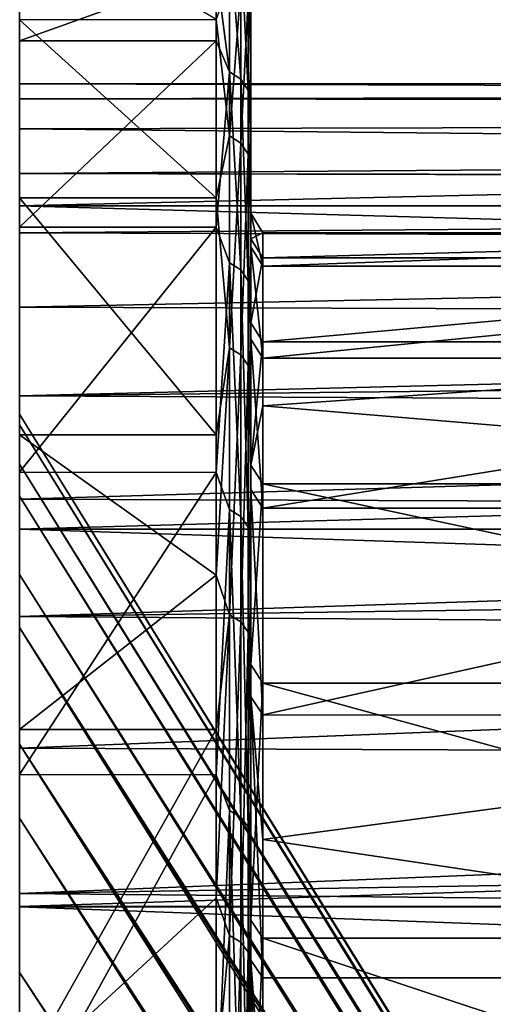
# Model space of a CAD drawing. Header units: millimetres. Extents: x -41 to 9, y -3 to 403.
# Tile 471 of 505: x -40.88 to -38.83, y 375.82 to 380.07. Entities that reach past the tile are written whole.
import ezdxf

# ---------------------------------------------------------------- set-up
doc = ezdxf.new("R2010")
doc.units = ezdxf.units.MM
doc.header["$LTSCALE"] = 81.481481
for name, color, linetype in [('1145', 7, 'CONTINUOUS'), ('1146', 7, 'CONTINUOUS'), ('1149', 7, 'CONTINUOUS'), ('1154', 7, 'CONTINUOUS'), ('1156', 7, 'CONTINUOUS'), ('1179', 7, 'CONTINUOUS'), ('1180', 7, 'CONTINUOUS'), ('1223', 7, 'CONTINUOUS'), ('1224', 7, 'CONTINUOUS'), ('1253', 7, 'CONTINUOUS')]:
    doc.layers.add(name, color=color, linetype=linetype)

msp = doc.modelspace()

# ---------------------------------------------------------------- linework, layer by layer
at = {"layer": '1145', "linetype": 'Continuous'}
for points in [[(-27.06, 356.0468, 50.7317), (-40.875, 378.3653, 49.9727), (-27.06, 355.9984, 49.7248), (-27.06, 356.0468, 50.7317)], [(-27.06, 356.032, 51.7395), (-40.875, 378.3653, 49.9727), (-27.06, 356.0468, 50.7317), (-27.06, 356.032, 51.7395)], [(-40.875, 378.3653, 49.9727), (-40.875, 378.1495, 46.8082), (-27.06, 355.9984, 49.7248), (-40.875, 378.3653, 49.9727)], [(-40.875, 378.3191, 53.1448), (-40.875, 378.3653, 49.9727), (-27.06, 356.032, 51.7395), (-40.875, 378.3191, 53.1448)], [(-27.06, 355.954, 52.7445), (-40.875, 378.3191, 53.1448), (-27.06, 356.032, 51.7395), (-27.06, 355.954, 52.7445)], [(-40.875, 378.0112, 56.3011), (-40.875, 378.3191, 53.1448), (-27.06, 355.954, 52.7445), (-40.875, 378.0112, 56.3011)], [(-27.06, 355.9984, 49.7248), (-40.875, 378.1495, 46.8082), (-27.06, 355.8868, 48.7231), (-27.06, 355.9984, 49.7248)], [(-40.875, 378.1495, 46.8082), (-40.875, 377.673, 43.672), (-27.06, 355.8868, 48.7231), (-40.875, 378.1495, 46.8082)], [(-27.06, 355.813, 53.7427), (-40.875, 378.0112, 56.3011), (-27.06, 355.954, 52.7445), (-27.06, 355.813, 53.7427)], [(-40.875, 377.4436, 59.422), (-40.875, 378.0112, 56.3011), (-27.06, 355.813, 53.7427), (-40.875, 377.4436, 59.422)], [(-27.06, 355.8868, 48.7231), (-40.875, 377.673, 43.672), (-27.06, 355.7126, 47.7308), (-27.06, 355.8868, 48.7231)], [(-40.875, 377.673, 43.672), (-40.875, 376.9393, 40.5863), (-27.06, 355.7126, 47.7308), (-40.875, 377.673, 43.672)], [(-27.06, 355.6095, 54.7307), (-40.875, 377.4436, 59.422), (-27.06, 355.813, 53.7427), (-27.06, 355.6095, 54.7307)], [(-27.06, 355.3443, 55.7039), (-40.875, 377.4436, 59.422), (-27.06, 355.6095, 54.7307), (-27.06, 355.3443, 55.7039)], [(-40.875, 376.6205, 62.4845), (-40.875, 377.4436, 59.422), (-27.06, 355.3443, 55.7039), (-40.875, 376.6205, 62.4845)], [(-27.06, 355.4765, 46.7513), (-40.875, 376.9393, 40.5863), (-27.06, 355.1791, 45.7877), (-27.06, 355.4765, 46.7513)], [(-27.06, 355.7126, 47.7308), (-40.875, 376.9393, 40.5863), (-27.06, 355.4765, 46.7513), (-27.06, 355.7126, 47.7308)], [(-40.875, 376.9393, 40.5863), (-40.875, 375.9533, 37.5719), (-27.06, 355.1791, 45.7877), (-40.875, 376.9393, 40.5863)], [(-40.875, 375.547, 65.4695), (-40.875, 376.6205, 62.4845), (-27.06, 355.0186, 56.6582), (-40.875, 375.547, 65.4695)], [(-27.06, 355.0186, 56.6582), (-40.875, 376.6205, 62.4845), (-27.06, 355.3443, 55.7039), (-27.06, 355.0186, 56.6582)], [(-40.875, 375.9533, 37.5719), (-40.875, 374.7217, 34.649), (-27.06, 354.8217, 44.8445), (-40.875, 375.9533, 37.5719)], [(-27.06, 355.1791, 45.7877), (-40.875, 375.9533, 37.5719), (-27.06, 354.8217, 44.8445), (-27.06, 355.1791, 45.7877)]]:
    msp.add_3dface(points, dxfattribs=at)
at = {"layer": '1146', "linetype": 'Continuous'}
for points in [[(-40.875, 380.579, 55.698), (-40.875, 380.8254, 52.4177), (-40.875, 378.3191, 53.1448), (-40.875, 380.579, 55.698)], [(-40.875, 380.8254, 52.4177), (-40.875, 380.8071, 49.1274), (-40.875, 378.1495, 46.8082), (-40.875, 380.8254, 52.4177)], [(-40.875, 378.3191, 53.1448), (-40.875, 380.8254, 52.4177), (-40.875, 378.3653, 49.9727), (-40.875, 378.3191, 53.1448)], [(-40.875, 378.3653, 49.9727), (-40.875, 380.8254, 52.4177), (-40.875, 378.1495, 46.8082), (-40.875, 378.3653, 49.9727)], [(-40.875, 378.1495, 46.8082), (-40.875, 380.8071, 49.1274), (-40.875, 377.673, 43.672), (-40.875, 378.1495, 46.8082)], [(-40.875, 380.8071, 49.1274), (-40.875, 380.5241, 45.8506), (-40.875, 377.673, 43.672), (-40.875, 380.8071, 49.1274)], [(-40.875, 380.0693, 58.9483), (-40.875, 380.579, 55.698), (-40.875, 378.0112, 56.3011), (-40.875, 380.0693, 58.9483)], [(-40.875, 378.0112, 56.3011), (-40.875, 380.579, 55.698), (-40.875, 378.3191, 53.1448), (-40.875, 378.0112, 56.3011)], [(-40.875, 377.673, 43.672), (-40.875, 380.5241, 45.8506), (-40.875, 376.9393, 40.5863), (-40.875, 377.673, 43.672)], [(-40.875, 380.5241, 45.8506), (-40.875, 379.9783, 42.6062), (-40.875, 376.9393, 40.5863), (-40.875, 380.5241, 45.8506)], [(-40.875, 379.2998, 62.1467), (-40.875, 380.0693, 58.9483), (-40.875, 377.4436, 59.422), (-40.875, 379.2998, 62.1467)], [(-40.875, 377.4436, 59.422), (-40.875, 380.0693, 58.9483), (-40.875, 378.0112, 56.3011), (-40.875, 377.4436, 59.422)], [(-40.875, 376.9393, 40.5863), (-40.875, 379.9783, 42.6062), (-40.875, 375.9533, 37.5719), (-40.875, 376.9393, 40.5863)], [(-40.875, 379.9783, 42.6062), (-40.875, 379.1735, 39.4174), (-40.875, 375.9533, 37.5719), (-40.875, 379.9783, 42.6062)], [(-40.875, 378.2756, 65.2724), (-40.875, 379.2998, 62.1467), (-40.875, 376.6205, 62.4845), (-40.875, 378.2756, 65.2724)], [(-40.875, 376.6205, 62.4845), (-40.875, 379.2998, 62.1467), (-40.875, 377.4436, 59.422), (-40.875, 376.6205, 62.4845)], [(-40.875, 375.9533, 37.5719), (-40.875, 379.1735, 39.4174), (-40.875, 374.7217, 34.649), (-40.875, 375.9533, 37.5719)], [(-40.875, 379.1735, 39.4174), (-40.875, 378.1144, 36.3024), (-40.875, 374.7217, 34.649), (-40.875, 379.1735, 39.4174)], [(-40.875, 377.0032, 68.3056), (-40.875, 378.2756, 65.2724), (-40.875, 375.547, 65.4695), (-40.875, 377.0032, 68.3056)], [(-40.875, 375.547, 65.4695), (-40.875, 378.2756, 65.2724), (-40.875, 376.6205, 62.4845), (-40.875, 375.547, 65.4695)], [(-40.875, 378.1144, 36.3024), (-40.875, 376.8081, 33.2832), (-40.875, 371.5568, 29.1568), (-40.875, 378.1144, 36.3024)], [(-40.875, 373.2529, 31.8376), (-40.875, 378.1144, 36.3024), (-40.875, 371.5568, 29.1568), (-40.875, 373.2529, 31.8376)], [(-40.875, 374.7217, 34.649), (-40.875, 378.1144, 36.3024), (-40.875, 373.2529, 31.8376), (-40.875, 374.7217, 34.649)], [(-40.875, 374.2307, 68.3555), (-40.875, 377.0032, 68.3056), (-40.875, 375.547, 65.4695), (-40.875, 374.2307, 68.3555)], [(-40.875, 375.4908, 71.2268), (-40.875, 377.0032, 68.3056), (-40.875, 374.2307, 68.3555), (-40.875, 375.4908, 71.2268)], [(-40.875, 369.6441, 26.6242), (-40.875, 376.8081, 33.2832), (-40.875, 367.5293, 24.2588), (-40.875, 369.6441, 26.6242)], [(-40.875, 371.5568, 29.1568), (-40.875, 376.8081, 33.2832), (-40.875, 369.6441, 26.6242), (-40.875, 371.5568, 29.1568)], [(-40.875, 376.8081, 33.2832), (-40.875, 358.7807, 14.7232), (-40.875, 367.5293, 24.2588), (-40.875, 376.8081, 33.2832)], [(-40.875, 376.8081, 33.2832), (-40.875, 361.639, 16.3521), (-40.875, 358.7807, 14.7232), (-40.875, 376.8081, 33.2832)], [(-40.875, 376.8081, 33.2832), (-40.875, 375.2631, 30.3787), (-40.875, 361.639, 16.3521), (-40.875, 376.8081, 33.2832)]]:
    msp.add_3dface(points, dxfattribs=at)
at = {"layer": '1149', "linetype": 'Continuous'}
for points in [[(-39.875, 379.1235, 53.9374), (-39.875, 379.233, 50.7792), (-39.875, 380.6756, 52.4089), (-39.875, 379.1235, 53.9374)], [(-39.875, 380.6756, 52.4089), (-39.875, 379.233, 50.7792), (-39.875, 380.6571, 49.1313), (-39.875, 380.6756, 52.4089)], [(-39.875, 380.4304, 55.6772), (-39.875, 379.1235, 53.9374), (-39.875, 380.6756, 52.4089), (-39.875, 380.4304, 55.6772)], [(-39.875, 380.6571, 49.1313), (-39.875, 379.088, 47.6228), (-39.875, 380.375, 45.8669), (-39.875, 380.6571, 49.1313)], [(-39.875, 379.233, 50.7792), (-39.875, 379.088, 47.6228), (-39.875, 380.6571, 49.1313), (-39.875, 379.233, 50.7792)], [(-39.875, 378.1457, 60.1753), (-39.875, 378.7603, 57.0757), (-39.875, 380.4304, 55.6772), (-39.875, 378.1457, 60.1753)], [(-39.875, 379.923, 58.9149), (-39.875, 378.1457, 60.1753), (-39.875, 380.4304, 55.6772), (-39.875, 379.923, 58.9149)], [(-39.875, 378.7603, 57.0757), (-39.875, 379.1235, 53.9374), (-39.875, 380.4304, 55.6772), (-39.875, 378.7603, 57.0757)], [(-39.875, 380.375, 45.8669), (-39.875, 378.6895, 44.4884), (-39.875, 379.8311, 42.6349), (-39.875, 380.375, 45.8669)], [(-39.875, 379.088, 47.6228), (-39.875, 378.6895, 44.4884), (-39.875, 380.375, 45.8669), (-39.875, 379.088, 47.6228)], [(-39.875, 377.2838, 63.2144), (-39.875, 378.1457, 60.1753), (-39.875, 379.923, 58.9149), (-39.875, 377.2838, 63.2144)], [(-39.875, 379.1568, 62.1012), (-39.875, 377.2838, 63.2144), (-39.875, 379.923, 58.9149), (-39.875, 379.1568, 62.1012)], [(-39.875, 379.8311, 42.6349), (-39.875, 378.0401, 41.3963), (-39.875, 379.0292, 39.4581), (-39.875, 379.8311, 42.6349)], [(-39.875, 378.6895, 44.4884), (-39.875, 378.0401, 41.3963), (-39.875, 379.8311, 42.6349), (-39.875, 378.6895, 44.4884)], [(-39.875, 376.1799, 66.1754), (-39.875, 377.2838, 63.2144), (-39.875, 379.1568, 62.1012), (-39.875, 376.1799, 66.1754)], [(-39.875, 378.1368, 65.2152), (-39.875, 376.1799, 66.1754), (-39.875, 379.1568, 62.1012), (-39.875, 378.1368, 65.2152)], [(-39.875, 379.0292, 39.4581), (-39.875, 377.144, 38.3665), (-39.875, 377.9739, 36.3551), (-39.875, 379.0292, 39.4581)], [(-39.875, 378.0401, 41.3963), (-39.875, 377.144, 38.3665), (-39.875, 379.0292, 39.4581), (-39.875, 378.0401, 41.3963)], [(-39.875, 374.8414, 69.0375), (-39.875, 376.1799, 66.1754), (-39.875, 378.1368, 65.2152), (-39.875, 374.8414, 69.0375)], [(-39.875, 376.8696, 68.2372), (-39.875, 374.8414, 69.0375), (-39.875, 378.1368, 65.2152), (-39.875, 376.8696, 68.2372)], [(-39.875, 377.9739, 36.3551), (-39.875, 376.007, 35.4189), (-39.875, 376.6725, 33.3473), (-39.875, 377.9739, 36.3551)], [(-39.875, 377.144, 38.3665), (-39.875, 376.007, 35.4189), (-39.875, 377.9739, 36.3551), (-39.875, 377.144, 38.3665)], [(-39.875, 373.2769, 71.7828), (-39.875, 374.8414, 69.0375), (-39.875, 376.8696, 68.2372), (-39.875, 373.2769, 71.7828)], [(-39.875, 375.3633, 71.1477), (-39.875, 373.2769, 71.7828), (-39.875, 376.8696, 68.2372), (-39.875, 375.3633, 71.1477)], [(-39.875, 376.007, 35.4189), (-39.875, 374.6368, 32.5725), (-39.875, 376.6725, 33.3473), (-39.875, 376.007, 35.4189)], [(-39.875, 376.6725, 33.3473), (-39.875, 374.6368, 32.5725), (-39.875, 375.1332, 30.4538), (-39.875, 376.6725, 33.3473)]]:
    msp.add_3dface(points, dxfattribs=at)
at = {"layer": '1154', "linetype": 'Continuous'}
for points in [[(-39.8233, 379.1494, 50.7822), (-35.7977, 379.1494, 50.7809), (-39.8233, 379.0049, 47.6327), (-39.8233, 379.1494, 50.7822)], [(-39.8233, 379.04, 53.9322), (-35.7977, 379.1494, 50.7809), (-39.8233, 379.1494, 50.7822), (-39.8233, 379.04, 53.9322)], [(-35.7977, 379.04, 53.9322), (-35.7977, 379.1494, 50.7809), (-39.8233, 379.04, 53.9322), (-35.7977, 379.04, 53.9322)], [(-35.7977, 379.1494, 50.7809), (-35.7977, 379.0048, 47.6316), (-39.8233, 379.0049, 47.6327), (-35.7977, 379.1494, 50.7809)], [(-35.7977, 378.6776, 57.0637), (-35.7977, 379.04, 53.9322), (-39.8233, 378.6775, 57.064), (-35.7977, 378.6776, 57.0637)], [(-39.8233, 378.6775, 57.064), (-35.7977, 379.04, 53.9322), (-39.8233, 379.04, 53.9322), (-39.8233, 378.6775, 57.064)], [(-39.8233, 379.0049, 47.6327), (-35.7977, 379.0048, 47.6316), (-39.8233, 378.6075, 44.5054), (-39.8233, 379.0049, 47.6327)], [(-35.7977, 379.0048, 47.6316), (-35.7977, 378.6073, 44.504), (-39.8233, 378.6075, 44.5054), (-35.7977, 379.0048, 47.6316)], [(-35.7977, 378.0641, 60.1569), (-35.7977, 378.6776, 57.0637), (-39.8233, 378.4019, 58.617), (-35.7977, 378.0641, 60.1569)], [(-39.8233, 378.4019, 58.617), (-35.7977, 378.6776, 57.0637), (-39.8233, 378.6775, 57.064), (-39.8233, 378.4019, 58.617)], [(-39.8233, 378.6075, 44.5054), (-35.7977, 378.6073, 44.504), (-39.8233, 377.9599, 41.4202), (-39.8233, 378.6075, 44.5054)], [(-35.7977, 378.6073, 44.504), (-35.7977, 377.9594, 41.4185), (-39.8233, 377.9599, 41.4202), (-35.7977, 378.6073, 44.504)], [(-39.8233, 378.0638, 60.158), (-35.7977, 378.0641, 60.1569), (-39.8233, 378.4019, 58.617), (-39.8233, 378.0638, 60.158)], [(-35.7977, 377.204, 63.1896), (-35.7977, 378.0641, 60.1569), (-39.8233, 378.0638, 60.158), (-35.7977, 377.204, 63.1896)], [(-39.8233, 377.2032, 63.192), (-35.7977, 377.204, 63.1896), (-39.8233, 378.0638, 60.158), (-39.8233, 377.2032, 63.192)], [(-39.8233, 377.9599, 41.4202), (-35.7977, 377.9594, 41.4185), (-39.8233, 377.0659, 38.3967), (-39.8233, 377.9599, 41.4202)], [(-35.7977, 377.9594, 41.4185), (-35.7977, 377.0654, 38.3953), (-39.8233, 377.0659, 38.3967), (-35.7977, 377.9594, 41.4185)], [(-35.7977, 376.1023, 66.1443), (-35.7977, 377.204, 63.1896), (-39.8233, 377.2032, 63.192), (-35.7977, 376.1023, 66.1443)], [(-39.8233, 376.1015, 66.146), (-35.7977, 376.1023, 66.1443), (-39.8233, 377.2032, 63.192), (-39.8233, 376.1015, 66.146)], [(-39.8233, 377.0659, 38.3967), (-35.7977, 377.0654, 38.3953), (-39.8233, 376.5282, 36.914), (-39.8233, 377.0659, 38.3967)], [(-35.7977, 377.0654, 38.3953), (-35.7977, 375.931, 35.4537), (-39.8233, 376.5282, 36.914), (-35.7977, 377.0654, 38.3953)], [(-39.8233, 376.5282, 36.914), (-35.7977, 375.931, 35.4537), (-39.8233, 375.9311, 35.4539), (-39.8233, 376.5282, 36.914)], [(-35.7977, 374.7666, 69.0001), (-35.7977, 376.1023, 66.1443), (-39.8233, 376.1015, 66.146), (-35.7977, 374.7666, 69.0001)], [(-39.8233, 374.7659, 69.0015), (-35.7977, 374.7666, 69.0001), (-39.8233, 376.1015, 66.146), (-39.8233, 374.7659, 69.0015)], [(-39.8233, 375.9311, 35.4539), (-35.7977, 375.931, 35.4537), (-39.8233, 375.2756, 34.019), (-39.8233, 375.9311, 35.4539)], [(-35.7977, 375.931, 35.4537), (-35.7977, 374.5636, 32.613), (-39.8233, 375.2756, 34.019), (-35.7977, 375.931, 35.4537)]]:
    msp.add_3dface(points, dxfattribs=at)
at = {"layer": '1156', "linetype": 'Continuous'}
for points in [[(-39.8233, 379.1494, 50.7822), (-39.8233, 379.0049, 47.6327), (-39.875, 379.233, 50.7792), (-39.8233, 379.1494, 50.7822)], [(-39.875, 379.1235, 53.9374), (-39.8233, 379.1494, 50.7822), (-39.875, 379.233, 50.7792), (-39.875, 379.1235, 53.9374)], [(-39.875, 379.233, 50.7792), (-39.8233, 379.0049, 47.6327), (-39.875, 379.088, 47.6228), (-39.875, 379.233, 50.7792)], [(-39.8233, 379.04, 53.9322), (-39.8233, 379.1494, 50.7822), (-39.875, 379.1235, 53.9374), (-39.8233, 379.04, 53.9322)], [(-39.875, 378.7603, 57.0757), (-39.8233, 379.04, 53.9322), (-39.875, 379.1235, 53.9374), (-39.875, 378.7603, 57.0757)], [(-39.8233, 379.0049, 47.6327), (-39.8233, 378.6075, 44.5054), (-39.875, 379.088, 47.6228), (-39.8233, 379.0049, 47.6327)], [(-39.875, 379.088, 47.6228), (-39.8233, 378.6075, 44.5054), (-39.875, 378.6895, 44.4884), (-39.875, 379.088, 47.6228)], [(-39.8233, 378.6775, 57.064), (-39.8233, 379.04, 53.9322), (-39.875, 378.7603, 57.0757), (-39.8233, 378.6775, 57.064)], [(-39.875, 378.1457, 60.1753), (-39.8233, 378.6775, 57.064), (-39.875, 378.7603, 57.0757), (-39.875, 378.1457, 60.1753)], [(-39.8233, 378.6075, 44.5054), (-39.8233, 377.9599, 41.4202), (-39.875, 378.6895, 44.4884), (-39.8233, 378.6075, 44.5054)], [(-39.875, 378.6895, 44.4884), (-39.8233, 377.9599, 41.4202), (-39.875, 378.0401, 41.3963), (-39.875, 378.6895, 44.4884)], [(-39.8233, 378.4019, 58.617), (-39.8233, 378.6775, 57.064), (-39.875, 378.1457, 60.1753), (-39.8233, 378.4019, 58.617)], [(-39.8233, 378.0638, 60.158), (-39.8233, 378.4019, 58.617), (-39.875, 378.1457, 60.1753), (-39.8233, 378.0638, 60.158)], [(-39.875, 377.2838, 63.2144), (-39.8233, 378.0638, 60.158), (-39.875, 378.1457, 60.1753), (-39.875, 377.2838, 63.2144)], [(-39.8233, 377.2032, 63.192), (-39.8233, 378.0638, 60.158), (-39.875, 377.2838, 63.2144), (-39.8233, 377.2032, 63.192)], [(-39.8233, 377.9599, 41.4202), (-39.8233, 377.0659, 38.3967), (-39.875, 378.0401, 41.3963), (-39.8233, 377.9599, 41.4202)], [(-39.875, 378.0401, 41.3963), (-39.8233, 377.0659, 38.3967), (-39.875, 377.144, 38.3665), (-39.875, 378.0401, 41.3963)], [(-39.875, 376.1799, 66.1754), (-39.8233, 377.2032, 63.192), (-39.875, 377.2838, 63.2144), (-39.875, 376.1799, 66.1754)], [(-39.8233, 376.1015, 66.146), (-39.8233, 377.2032, 63.192), (-39.875, 376.1799, 66.1754), (-39.8233, 376.1015, 66.146)], [(-39.8233, 377.0659, 38.3967), (-39.8233, 376.5282, 36.914), (-39.875, 377.144, 38.3665), (-39.8233, 377.0659, 38.3967)], [(-39.875, 377.144, 38.3665), (-39.8233, 375.9311, 35.4539), (-39.875, 376.007, 35.4189), (-39.875, 377.144, 38.3665)], [(-39.8233, 376.5282, 36.914), (-39.8233, 375.9311, 35.4539), (-39.875, 377.144, 38.3665), (-39.8233, 376.5282, 36.914)], [(-39.875, 374.8414, 69.0375), (-39.8233, 376.1015, 66.146), (-39.875, 376.1799, 66.1754), (-39.875, 374.8414, 69.0375)], [(-39.8233, 374.7659, 69.0015), (-39.8233, 376.1015, 66.146), (-39.875, 374.8414, 69.0375), (-39.8233, 374.7659, 69.0015)], [(-39.875, 376.007, 35.4189), (-39.8233, 374.5631, 32.612), (-39.875, 374.6368, 32.5725), (-39.875, 376.007, 35.4189)], [(-39.8233, 375.2756, 34.019), (-39.8233, 374.5631, 32.612), (-39.875, 376.007, 35.4189), (-39.8233, 375.2756, 34.019)], [(-39.8233, 375.9311, 35.4539), (-39.8233, 375.2756, 34.019), (-39.875, 376.007, 35.4189), (-39.8233, 375.9311, 35.4539)]]:
    msp.add_3dface(points, dxfattribs=at)
at = {"layer": '1179', "linetype": 'Continuous'}
for points in [[(-39.9676, 379.8448, 42.0456), (-40.025, 380.2838, 44.2223), (-39.9676, 380.4245, 45.1994), (-39.9676, 379.8448, 42.0456)], [(-39.9189, 379.813, 42.0528), (-39.9676, 380.4245, 45.1994), (-39.9189, 380.3923, 45.204), (-39.9189, 379.813, 42.0528)], [(-39.9676, 379.8448, 42.0456), (-39.9676, 380.4245, 45.1994), (-39.9189, 379.813, 42.0528), (-39.9676, 379.8448, 42.0456)], [(-39.875, 379.923, 58.9149), (-39.875, 380.4304, 55.6772), (-39.8864, 380.1584, 57.9613), (-39.875, 379.923, 58.9149)], [(-39.8864, 379.7655, 42.0635), (-39.9189, 379.813, 42.0528), (-39.9189, 380.3923, 45.204), (-39.8864, 379.7655, 42.0635)], [(-39.8864, 380.3441, 45.211), (-39.8864, 379.7655, 42.0635), (-39.9189, 380.3923, 45.204), (-39.8864, 380.3441, 45.211)], [(-39.875, 380.375, 45.8669), (-39.875, 379.8311, 42.6349), (-39.8864, 380.3441, 45.211), (-39.875, 380.375, 45.8669)], [(-39.8864, 380.3441, 45.211), (-39.875, 379.8311, 42.6349), (-39.8864, 379.7655, 42.0635), (-39.8864, 380.3441, 45.211)], [(-40.025, 379.9781, 42.6049), (-40.025, 380.2838, 44.2223), (-39.9676, 379.8448, 42.0456), (-40.025, 379.9781, 42.6049)], [(-39.9676, 380.2385, 57.9752), (-40.025, 380.0696, 58.9467), (-39.9676, 379.5672, 61.1108), (-39.9676, 380.2385, 57.9752)], [(-39.9676, 380.2385, 57.9752), (-39.9676, 379.5672, 61.1108), (-39.9189, 380.2064, 57.9696), (-39.9676, 380.2385, 57.9752)], [(-39.9189, 380.2064, 57.9696), (-39.9676, 379.5672, 61.1108), (-39.9189, 379.5356, 61.1027), (-39.9189, 380.2064, 57.9696)], [(-39.8864, 380.1584, 57.9613), (-39.9189, 380.2064, 57.9696), (-39.9189, 379.5356, 61.1027), (-39.8864, 380.1584, 57.9613)], [(-39.8864, 379.4884, 61.0906), (-39.8864, 380.1584, 57.9613), (-39.9189, 379.5356, 61.1027), (-39.8864, 379.4884, 61.0906)], [(-39.8864, 379.4884, 61.0906), (-39.875, 379.923, 58.9149), (-39.8864, 380.1584, 57.9613), (-39.8864, 379.4884, 61.0906)], [(-40.025, 380.0696, 58.9467), (-40.025, 379.3003, 62.1448), (-39.9676, 379.5672, 61.1108), (-40.025, 380.0696, 58.9467)], [(-40.025, 379.1726, 39.4143), (-40.025, 379.9781, 42.6049), (-39.9676, 379.8448, 42.0456), (-40.025, 379.1726, 39.4143)], [(-39.875, 379.1568, 62.1012), (-39.875, 379.923, 58.9149), (-39.8864, 379.4884, 61.0906), (-39.875, 379.1568, 62.1012)], [(-39.9676, 379.0194, 38.947), (-40.025, 379.1726, 39.4143), (-39.9676, 379.8448, 42.0456), (-39.9676, 379.0194, 38.947)], [(-39.9676, 379.0194, 38.947), (-39.9676, 379.8448, 42.0456), (-39.9189, 378.9883, 38.9567), (-39.9676, 379.0194, 38.947)], [(-39.9189, 378.9883, 38.9567), (-39.9676, 379.8448, 42.0456), (-39.9189, 379.813, 42.0528), (-39.9189, 378.9883, 38.9567)], [(-39.875, 379.8311, 42.6349), (-39.875, 379.0292, 39.4581), (-39.8864, 379.7655, 42.0635), (-39.875, 379.8311, 42.6349)], [(-39.8864, 379.7655, 42.0635), (-39.8864, 378.9418, 38.971), (-39.9189, 379.813, 42.0528), (-39.8864, 379.7655, 42.0635)], [(-39.8864, 378.9418, 38.971), (-39.9189, 378.9883, 38.9567), (-39.9189, 379.813, 42.0528), (-39.8864, 378.9418, 38.971)], [(-39.8864, 379.7655, 42.0635), (-39.875, 379.0292, 39.4581), (-39.8864, 378.9418, 38.971), (-39.8864, 379.7655, 42.0635)], [(-39.9676, 379.5672, 61.1108), (-40.025, 379.3003, 62.1448), (-39.9676, 378.6519, 64.184), (-39.9676, 379.5672, 61.1108)], [(-39.9676, 379.5672, 61.1108), (-39.9676, 378.6519, 64.184), (-39.9189, 379.5356, 61.1027), (-39.9676, 379.5672, 61.1108)], [(-39.9189, 379.5356, 61.1027), (-39.9676, 378.6519, 64.184), (-39.9189, 378.6211, 64.1735), (-39.9189, 379.5356, 61.1027)], [(-39.8864, 379.4884, 61.0906), (-39.9189, 379.5356, 61.1027), (-39.9189, 378.6211, 64.1735), (-39.8864, 379.4884, 61.0906)], [(-39.8864, 378.575, 64.1578), (-39.8864, 379.4884, 61.0906), (-39.9189, 378.6211, 64.1735), (-39.8864, 378.575, 64.1578)], [(-39.8864, 378.575, 64.1578), (-39.875, 379.1568, 62.1012), (-39.8864, 379.4884, 61.0906), (-39.8864, 378.575, 64.1578)], [(-40.025, 379.3003, 62.1448), (-40.025, 378.276, 65.2712), (-39.9676, 378.6519, 64.184), (-40.025, 379.3003, 62.1448)], [(-40.025, 378.1133, 36.2998), (-40.025, 379.1726, 39.4143), (-39.9676, 379.0194, 38.947), (-40.025, 378.1133, 36.2998)], [(-39.875, 378.1368, 65.2152), (-39.875, 379.1568, 62.1012), (-39.8864, 378.575, 64.1578), (-39.875, 378.1368, 65.2152)], [(-39.9676, 377.9535, 35.9228), (-40.025, 378.1133, 36.2998), (-39.9676, 379.0194, 38.947), (-39.9676, 377.9535, 35.9228)], [(-39.9189, 377.9232, 35.9348), (-39.9676, 379.0194, 38.947), (-39.9189, 378.9883, 38.9567), (-39.9189, 377.9232, 35.9348)], [(-39.9676, 377.9535, 35.9228), (-39.9676, 379.0194, 38.947), (-39.9189, 377.9232, 35.9348), (-39.9676, 377.9535, 35.9228)], [(-39.875, 379.0292, 39.4581), (-39.875, 377.9739, 36.3551), (-39.8864, 378.9418, 38.971), (-39.875, 379.0292, 39.4581)], [(-39.8864, 377.8779, 35.9528), (-39.9189, 377.9232, 35.9348), (-39.9189, 378.9883, 38.9567), (-39.8864, 377.8779, 35.9528)], [(-39.8864, 378.9418, 38.971), (-39.8864, 377.8779, 35.9528), (-39.9189, 378.9883, 38.9567), (-39.8864, 378.9418, 38.971)], [(-39.8864, 378.9418, 38.971), (-39.875, 377.9739, 36.3551), (-39.8864, 377.8779, 35.9528), (-39.8864, 378.9418, 38.971)], [(-39.9676, 378.6519, 64.184), (-40.025, 377.6702, 66.8012), (-39.9676, 377.4984, 67.176), (-39.9676, 378.6519, 64.184)], [(-40.025, 378.276, 65.2712), (-40.025, 377.6702, 66.8012), (-39.9676, 378.6519, 64.184), (-40.025, 378.276, 65.2712)], [(-39.9676, 378.6519, 64.184), (-39.9676, 377.4984, 67.176), (-39.9189, 378.6211, 64.1735), (-39.9676, 378.6519, 64.184)], [(-39.9189, 378.6211, 64.1735), (-39.9676, 377.4984, 67.176), (-39.9189, 377.4685, 67.1631), (-39.9189, 378.6211, 64.1735)], [(-39.8864, 378.575, 64.1578), (-39.9189, 378.6211, 64.1735), (-39.9189, 377.4685, 67.1631), (-39.8864, 378.575, 64.1578)], [(-39.8864, 377.4237, 67.1438), (-39.8864, 378.575, 64.1578), (-39.9189, 377.4685, 67.1631), (-39.8864, 377.4237, 67.1438)], [(-39.8864, 377.4237, 67.1438), (-39.875, 378.1368, 65.2152), (-39.8864, 378.575, 64.1578), (-39.8864, 377.4237, 67.1438)], [(-39.875, 376.8696, 68.2372), (-39.875, 378.1368, 65.2152), (-39.8864, 377.4237, 67.1438), (-39.875, 376.8696, 68.2372)], [(-40.025, 376.8071, 33.281), (-40.025, 378.1133, 36.2998), (-39.9676, 377.9535, 35.9228), (-40.025, 376.8071, 33.281)], [(-39.9676, 376.6535, 32.9915), (-40.025, 376.8071, 33.281), (-39.9676, 377.9535, 35.9228), (-39.9676, 376.6535, 32.9915)], [(-39.9189, 376.6243, 33.0058), (-39.9676, 377.9535, 35.9228), (-39.9189, 377.9232, 35.9348), (-39.9189, 376.6243, 33.0058)], [(-39.9676, 376.6535, 32.9915), (-39.9676, 377.9535, 35.9228), (-39.9189, 376.6243, 33.0058), (-39.9676, 376.6535, 32.9915)], [(-39.875, 377.9739, 36.3551), (-39.875, 376.6725, 33.3473), (-39.8864, 377.8779, 35.9528), (-39.875, 377.9739, 36.3551)], [(-39.8864, 376.5806, 33.0273), (-39.9189, 376.6243, 33.0058), (-39.9189, 377.9232, 35.9348), (-39.8864, 376.5806, 33.0273)], [(-39.8864, 377.8779, 35.9528), (-39.8864, 376.5806, 33.0273), (-39.9189, 377.9232, 35.9348), (-39.8864, 377.8779, 35.9528)], [(-39.8864, 377.8779, 35.9528), (-39.875, 376.6725, 33.3473), (-39.8864, 376.5806, 33.0273), (-39.8864, 377.8779, 35.9528)], [(-40.025, 377.6702, 66.8012), (-40.025, 377.0031, 68.3059), (-39.9676, 377.4984, 67.176), (-40.025, 377.6702, 66.8012)], [(-39.9676, 377.4984, 67.176), (-40.025, 376.2758, 69.7827), (-39.9676, 376.1136, 70.0682), (-39.9676, 377.4984, 67.176)], [(-40.025, 377.0031, 68.3059), (-40.025, 376.2758, 69.7827), (-39.9676, 377.4984, 67.176), (-40.025, 377.0031, 68.3059)], [(-39.9676, 377.4984, 67.176), (-39.9676, 376.1136, 70.0682), (-39.9189, 377.4685, 67.1631), (-39.9676, 377.4984, 67.176)], [(-39.9189, 377.4685, 67.1631), (-39.9676, 376.1136, 70.0682), (-39.9189, 376.0848, 70.053), (-39.9189, 377.4685, 67.1631)], [(-39.8864, 377.4237, 67.1438), (-39.9189, 377.4685, 67.1631), (-39.9189, 376.0848, 70.053), (-39.8864, 377.4237, 67.1438)], [(-39.8864, 376.0417, 70.0302), (-39.8864, 377.4237, 67.1438), (-39.9189, 376.0848, 70.053), (-39.8864, 376.0417, 70.0302)], [(-39.8864, 376.0417, 70.0302), (-39.875, 376.8696, 68.2372), (-39.8864, 377.4237, 67.1438), (-39.8864, 376.0417, 70.0302)], [(-39.875, 375.3633, 71.1477), (-39.875, 376.8696, 68.2372), (-39.8864, 376.0417, 70.0302), (-39.875, 375.3633, 71.1477)], [(-40.025, 375.2621, 30.377), (-40.025, 376.8071, 33.281), (-39.9676, 376.6535, 32.9915), (-40.025, 375.2621, 30.377)], [(-39.9676, 375.1276, 30.1712), (-40.025, 375.2621, 30.377), (-39.9676, 376.6535, 32.9915), (-39.9676, 375.1276, 30.1712)], [(-39.9189, 375.0996, 30.1878), (-39.9676, 376.6535, 32.9915), (-39.9189, 376.6243, 33.0058), (-39.9189, 375.0996, 30.1878)], [(-39.9676, 375.1276, 30.1712), (-39.9676, 376.6535, 32.9915), (-39.9189, 375.0996, 30.1878), (-39.9676, 375.1276, 30.1712)], [(-39.875, 376.6725, 33.3473), (-39.875, 375.1332, 30.4538), (-39.8864, 376.5806, 33.0273), (-39.875, 376.6725, 33.3473)], [(-39.8864, 375.0577, 30.2126), (-39.9189, 375.0996, 30.1878), (-39.9189, 376.6243, 33.0058), (-39.8864, 375.0577, 30.2126)], [(-39.8864, 376.5806, 33.0273), (-39.8864, 375.0577, 30.2126), (-39.9189, 376.6243, 33.0058), (-39.8864, 376.5806, 33.0273)], [(-39.8864, 376.5806, 33.0273), (-39.875, 375.1332, 30.4538), (-39.8864, 375.0577, 30.2126), (-39.8864, 376.5806, 33.0273)], [(-40.025, 376.2758, 69.7827), (-40.025, 375.49, 71.2283), (-39.9676, 376.1136, 70.0682), (-40.025, 376.2758, 69.7827)], [(-39.9676, 376.1136, 70.0682), (-40.025, 375.49, 71.2283), (-39.9676, 374.5062, 72.8428), (-39.9676, 376.1136, 70.0682)], [(-39.9676, 376.1136, 70.0682), (-39.9676, 374.5062, 72.8428), (-39.9189, 376.0848, 70.053), (-39.9676, 376.1136, 70.0682)], [(-39.9189, 376.0848, 70.053), (-39.9676, 374.5062, 72.8428), (-39.9189, 374.4787, 72.8254), (-39.9189, 376.0848, 70.053)], [(-39.8864, 376.0417, 70.0302), (-39.9189, 376.0848, 70.053), (-39.9189, 374.4787, 72.8254), (-39.8864, 376.0417, 70.0302)], [(-39.8864, 374.4375, 72.7994), (-39.8864, 376.0417, 70.0302), (-39.9189, 374.4787, 72.8254), (-39.8864, 374.4375, 72.7994)], [(-39.8864, 374.4375, 72.7994), (-39.875, 375.3633, 71.1477), (-39.8864, 376.0417, 70.0302), (-39.8864, 374.4375, 72.7994)]]:
    msp.add_3dface(points, dxfattribs=at)
at = {"layer": '1180', "linetype": 'Continuous'}
for points in [[(-40.875, 380.0693, 58.9483), (-40.025, 380.0696, 58.9467), (-40.875, 380.579, 55.698), (-40.875, 380.0693, 58.9483)], [(-40.875, 380.5241, 45.8506), (-40.025, 380.2838, 44.2223), (-40.875, 379.9783, 42.6062), (-40.875, 380.5241, 45.8506)], [(-40.025, 380.2838, 44.2223), (-40.025, 379.9781, 42.6049), (-40.875, 379.9783, 42.6062), (-40.025, 380.2838, 44.2223)], [(-40.025, 379.3003, 62.1448), (-40.025, 380.0696, 58.9467), (-40.875, 380.0693, 58.9483), (-40.025, 379.3003, 62.1448)], [(-40.875, 379.2998, 62.1467), (-40.025, 379.3003, 62.1448), (-40.875, 380.0693, 58.9483), (-40.875, 379.2998, 62.1467)], [(-40.875, 379.9783, 42.6062), (-40.025, 379.9781, 42.6049), (-40.875, 379.1735, 39.4174), (-40.875, 379.9783, 42.6062)], [(-40.025, 379.9781, 42.6049), (-40.025, 379.1726, 39.4143), (-40.875, 379.1735, 39.4174), (-40.025, 379.9781, 42.6049)], [(-40.025, 378.276, 65.2712), (-40.025, 379.3003, 62.1448), (-40.875, 379.2998, 62.1467), (-40.025, 378.276, 65.2712)], [(-40.875, 378.2756, 65.2724), (-40.025, 378.276, 65.2712), (-40.875, 379.2998, 62.1467), (-40.875, 378.2756, 65.2724)], [(-40.875, 379.1735, 39.4174), (-40.025, 379.1726, 39.4143), (-40.875, 378.1144, 36.3024), (-40.875, 379.1735, 39.4174)], [(-40.025, 379.1726, 39.4143), (-40.025, 378.1133, 36.2998), (-40.875, 378.1144, 36.3024), (-40.025, 379.1726, 39.4143)], [(-40.025, 377.6702, 66.8012), (-40.025, 378.276, 65.2712), (-40.875, 378.2756, 65.2724), (-40.025, 377.6702, 66.8012)], [(-40.875, 377.0032, 68.3056), (-40.025, 377.6702, 66.8012), (-40.875, 378.2756, 65.2724), (-40.875, 377.0032, 68.3056)], [(-40.875, 378.1144, 36.3024), (-40.025, 378.1133, 36.2998), (-40.875, 376.8081, 33.2832), (-40.875, 378.1144, 36.3024)], [(-40.025, 378.1133, 36.2998), (-40.025, 376.8071, 33.281), (-40.875, 376.8081, 33.2832), (-40.025, 378.1133, 36.2998)], [(-40.025, 377.0031, 68.3059), (-40.025, 377.6702, 66.8012), (-40.875, 377.0032, 68.3056), (-40.025, 377.0031, 68.3059)], [(-40.875, 375.4908, 71.2268), (-40.025, 377.0031, 68.3059), (-40.875, 377.0032, 68.3056), (-40.875, 375.4908, 71.2268)], [(-40.025, 376.2758, 69.7827), (-40.025, 377.0031, 68.3059), (-40.875, 375.4908, 71.2268), (-40.025, 376.2758, 69.7827)], [(-40.875, 376.8081, 33.2832), (-40.025, 376.8071, 33.281), (-40.875, 375.2631, 30.3787), (-40.875, 376.8081, 33.2832)], [(-40.025, 376.8071, 33.281), (-40.025, 375.2621, 30.377), (-40.875, 375.2631, 30.3787), (-40.025, 376.8071, 33.281)], [(-40.025, 375.49, 71.2283), (-40.025, 376.2758, 69.7827), (-40.875, 375.4908, 71.2268), (-40.025, 375.49, 71.2283)]]:
    msp.add_3dface(points, dxfattribs=at)
at = {"layer": '1223', "linetype": 'Continuous'}
for points in [[(-40.875, 379.2655, 67.2626), (9.125, 380.4203, 64.132), (-40.875, 380.4205, 64.1314), (-40.875, 379.2655, 67.2626)], [(9.125, 379.2652, 67.2632), (9.125, 380.4203, 64.132), (-40.875, 379.2655, 67.2626), (9.125, 379.2652, 67.2632)], [(9.125, 380.4201, 37.8675), (9.125, 379.2653, 34.7369), (-40.875, 380.4199, 37.8667), (9.125, 380.4201, 37.8675)], [(-40.875, 380.4199, 37.8667), (9.125, 379.2653, 34.7369), (-40.875, 379.265, 34.7362), (-40.875, 380.4199, 37.8667)], [(-40.875, 377.8685, 70.2931), (9.125, 379.2652, 67.2632), (-40.875, 379.2655, 67.2626), (-40.875, 377.8685, 70.2931)], [(9.125, 379.2653, 34.7369), (9.125, 377.8683, 31.7064), (-40.875, 379.265, 34.7362), (9.125, 379.2653, 34.7369)], [(9.125, 377.8683, 70.2935), (9.125, 379.2652, 67.2632), (-40.875, 377.8685, 70.2931), (9.125, 377.8683, 70.2935)], [(-40.875, 379.265, 34.7362), (9.125, 377.8683, 31.7064), (-40.875, 377.8679, 31.7056), (-40.875, 379.265, 34.7362)], [(-40.875, 376.2379, 73.205), (9.125, 377.8683, 70.2935), (-40.875, 377.8685, 70.2931), (-40.875, 376.2379, 73.205)], [(9.125, 376.2377, 73.2054), (9.125, 377.8683, 70.2935), (-40.875, 376.2379, 73.205), (9.125, 376.2377, 73.2054)], [(9.125, 377.8683, 31.7064), (9.125, 376.2377, 28.7946), (-40.875, 377.8679, 31.7056), (9.125, 377.8683, 31.7064)], [(-40.875, 377.8679, 31.7056), (9.125, 376.2377, 28.7946), (-40.875, 376.2373, 28.794), (-40.875, 377.8679, 31.7056)], [(-40.875, 374.3836, 75.9803), (9.125, 376.2377, 73.2054), (-40.875, 376.2379, 73.205), (-40.875, 374.3836, 75.9803)], [(9.125, 374.3833, 75.9808), (9.125, 376.2377, 73.2054), (-40.875, 374.3836, 75.9803), (9.125, 374.3833, 75.9808)], [(9.125, 376.2377, 28.7946), (9.125, 374.3836, 26.0196), (-40.875, 376.2373, 28.794), (9.125, 376.2377, 28.7946)], [(-40.875, 376.2373, 28.794), (9.125, 374.3836, 26.0196), (-40.875, 374.3835, 26.0196), (-40.875, 376.2373, 28.794)]]:
    msp.add_3dface(points, dxfattribs=at)
at = {"layer": '1224', "linetype": 'Continuous'}
for points in [[(-40.875, 379.4053, 56.5916), (-40.875, 382.5, 50.9995), (-40.875, 379.7274, 53.4034), (-40.875, 379.4053, 56.5916)], [(-40.875, 382.5, 50.9995), (-40.875, 382.3689, 47.6647), (-40.875, 379.7274, 53.4034), (-40.875, 382.5, 50.9995)], [(-40.875, 382.369, 54.334), (-40.875, 382.5, 50.9995), (-40.875, 379.4053, 56.5916), (-40.875, 382.369, 54.334)], [(-40.875, 381.9769, 57.6473), (-40.875, 382.369, 54.334), (-40.875, 378.8275, 59.7445), (-40.875, 381.9769, 57.6473)], [(-40.875, 378.8275, 59.7445), (-40.875, 382.369, 54.334), (-40.875, 379.4053, 56.5916), (-40.875, 378.8275, 59.7445)], [(-40.875, 382.3689, 47.6647), (-40.875, 381.9766, 44.3508), (-40.875, 379.7919, 50.1988), (-40.875, 382.3689, 47.6647)], [(-40.875, 379.7274, 53.4034), (-40.875, 382.3689, 47.6647), (-40.875, 379.7919, 50.1988), (-40.875, 379.7274, 53.4034)], [(-40.875, 381.326, 60.9204), (-40.875, 381.9769, 57.6473), (-40.875, 377.9982, 62.8397), (-40.875, 381.326, 60.9204)], [(-40.875, 377.9982, 62.8397), (-40.875, 381.9769, 57.6473), (-40.875, 378.8275, 59.7445), (-40.875, 377.9982, 62.8397)], [(-40.875, 381.9766, 44.3508), (-40.875, 381.3256, 41.0781), (-40.875, 379.1482, 43.8264), (-40.875, 381.9766, 44.3508)], [(-40.875, 379.7919, 50.1988), (-40.875, 381.9766, 44.3508), (-40.875, 379.5985, 46.9997), (-40.875, 379.7919, 50.1988)], [(-40.875, 379.5985, 46.9997), (-40.875, 381.9766, 44.3508), (-40.875, 379.1482, 43.8264), (-40.875, 379.5985, 46.9997)], [(-40.875, 380.4205, 64.1314), (-40.875, 381.326, 60.9204), (-40.875, 375.6069, 68.7817), (-40.875, 380.4205, 64.1314)], [(-40.875, 375.6069, 68.7817), (-40.875, 381.326, 60.9204), (-40.875, 376.9222, 65.8591), (-40.875, 375.6069, 68.7817)], [(-40.875, 376.9222, 65.8591), (-40.875, 381.326, 60.9204), (-40.875, 377.9982, 62.8397), (-40.875, 376.9222, 65.8591)], [(-40.875, 381.3256, 41.0781), (-40.875, 380.4199, 37.8667), (-40.875, 378.4441, 40.6998), (-40.875, 381.3256, 41.0781)], [(-40.875, 379.1482, 43.8264), (-40.875, 381.3256, 41.0781), (-40.875, 378.4441, 40.6998), (-40.875, 379.1482, 43.8264)], [(-40.875, 374.0605, 71.5893), (-40.875, 380.4205, 64.1314), (-40.875, 375.6069, 68.7817), (-40.875, 374.0605, 71.5893)], [(-40.875, 379.2655, 67.2626), (-40.875, 380.4205, 64.1314), (-40.875, 374.0605, 71.5893), (-40.875, 379.2655, 67.2626)], [(-40.875, 380.4199, 37.8667), (-40.875, 379.265, 34.7362), (-40.875, 377.4907, 37.64), (-40.875, 380.4199, 37.8667)], [(-40.875, 378.4441, 40.6998), (-40.875, 380.4199, 37.8667), (-40.875, 377.4907, 37.64), (-40.875, 378.4441, 40.6998)], [(-40.875, 370.3163, 76.7868), (-40.875, 379.2655, 67.2626), (-40.875, 372.2929, 74.264), (-40.875, 370.3163, 76.7868)], [(-40.875, 372.2929, 74.264), (-40.875, 379.2655, 67.2626), (-40.875, 374.0605, 71.5893), (-40.875, 372.2929, 74.264)], [(-40.875, 377.8685, 70.2931), (-40.875, 379.2655, 67.2626), (-40.875, 368.1428, 79.1428), (-40.875, 377.8685, 70.2931)], [(-40.875, 368.1428, 79.1428), (-40.875, 379.2655, 67.2626), (-40.875, 370.3163, 76.7868), (-40.875, 368.1428, 79.1428)], [(-40.875, 377.4907, 37.64), (-40.875, 379.265, 34.7362), (-40.875, 376.2941, 34.6667), (-40.875, 377.4907, 37.64)], [(-40.875, 379.265, 34.7362), (-40.875, 377.8679, 31.7056), (-40.875, 376.2941, 34.6667), (-40.875, 379.265, 34.7362)], [(-40.875, 359.2935, 88.8683), (-40.875, 376.2379, 73.205), (-40.875, 377.8685, 70.2931), (-40.875, 359.2935, 88.8683)], [(-40.875, 359.2935, 88.8683), (-40.875, 377.8685, 70.2931), (-40.875, 368.1428, 79.1428), (-40.875, 359.2935, 88.8683)], [(-40.875, 377.8679, 31.7056), (-40.875, 376.2373, 28.794), (-40.875, 374.8621, 31.7991), (-40.875, 377.8679, 31.7056)], [(-40.875, 376.2941, 34.6667), (-40.875, 377.8679, 31.7056), (-40.875, 374.8621, 31.7991), (-40.875, 376.2941, 34.6667)], [(-40.875, 359.2935, 88.8683), (-40.875, 362.2054, 87.2377), (-40.875, 376.2379, 73.205), (-40.875, 359.2935, 88.8683)], [(-40.875, 362.2054, 87.2377), (-40.875, 374.3836, 75.9803), (-40.875, 376.2379, 73.205), (-40.875, 362.2054, 87.2377)], [(-40.875, 376.2373, 28.794), (-40.875, 374.3835, 26.0196), (-40.875, 373.204, 29.0561), (-40.875, 376.2373, 28.794)], [(-40.875, 374.8621, 31.7991), (-40.875, 376.2373, 28.794), (-40.875, 373.204, 29.0561), (-40.875, 374.8621, 31.7991)]]:
    msp.add_3dface(points, dxfattribs=at)
at = {"layer": '1253', "linetype": 'Continuous'}
for points in [[(-40.875, 379.7274, 53.4034), (-40.875, 379.7919, 50.1988), (-3.675, 379.8, 51), (-40.875, 379.7274, 53.4034)], [(-3.675, 379.6861, 54.0086), (-40.875, 379.7274, 53.4034), (-3.675, 379.8, 51), (-3.675, 379.6861, 54.0086)], [(-3.675, 379.8, 51), (-40.875, 379.7919, 50.1988), (-3.675, 379.6861, 47.9914), (-3.675, 379.8, 51)], [(-40.875, 379.7919, 50.1988), (-40.875, 379.5985, 46.9997), (-3.675, 379.6861, 47.9914), (-40.875, 379.7919, 50.1988)], [(-40.875, 379.4053, 56.5916), (-40.875, 379.7274, 53.4034), (-3.675, 379.6861, 54.0086), (-40.875, 379.4053, 56.5916)], [(-3.675, 379.3451, 57), (-40.875, 379.4053, 56.5916), (-3.675, 379.6861, 54.0086), (-3.675, 379.3451, 57)], [(-40.875, 379.5985, 46.9997), (-15.675, 379.3451, 45), (-3.675, 379.6861, 47.9914), (-40.875, 379.5985, 46.9997)], [(-40.875, 379.5985, 46.9997), (-40.875, 379.1482, 43.8264), (-15.675, 379.3451, 45), (-40.875, 379.5985, 46.9997)], [(-40.875, 378.8275, 59.7445), (-40.875, 379.4053, 56.5916), (-15.675, 379.3451, 57), (-40.875, 378.8275, 59.7445)], [(-15.675, 379.3451, 57), (-40.875, 379.4053, 56.5916), (-3.675, 379.3451, 57), (-15.675, 379.3451, 57)], [(-40.875, 378.8275, 59.7445), (-15.675, 379.3451, 57), (-15.675, 378.7466, 60.0964), (-40.875, 378.8275, 59.7445)], [(-40.875, 379.1482, 43.8264), (-15.675, 379.0673, 43.3983), (-15.675, 379.3451, 45), (-40.875, 379.1482, 43.8264)], [(-40.875, 379.1482, 43.8264), (-40.875, 378.4441, 40.6998), (-15.675, 379.0673, 43.3983), (-40.875, 379.1482, 43.8264)], [(-40.875, 378.4441, 40.6998), (-15.675, 378.7243, 41.8095), (-15.675, 379.0673, 43.3983), (-40.875, 378.4441, 40.6998)], [(-40.875, 377.9982, 62.8397), (-40.875, 378.8275, 59.7445), (-15.675, 378.7466, 60.0964), (-40.875, 377.9982, 62.8397)], [(-40.875, 377.9982, 62.8397), (-15.675, 378.7466, 60.0964), (-15.675, 377.9048, 63.1354), (-40.875, 377.9982, 62.8397)], [(-40.875, 378.4441, 40.6998), (-15.675, 378.3169, 40.2363), (-15.675, 378.7243, 41.8095), (-40.875, 378.4441, 40.6998)], [(-40.875, 378.4441, 40.6998), (-40.875, 377.4907, 37.64), (-15.675, 378.3169, 40.2363), (-40.875, 378.4441, 40.6998)], [(-40.875, 377.4907, 37.64), (-15.675, 377.8457, 38.6815), (-15.675, 378.3169, 40.2363), (-40.875, 377.4907, 37.64)], [(-40.875, 376.9222, 65.8591), (-40.875, 377.9982, 62.8397), (-15.675, 377.9048, 63.1354), (-40.875, 376.9222, 65.8591)], [(-40.875, 376.9222, 65.8591), (-15.675, 377.9048, 63.1354), (-15.675, 376.8245, 66.0995), (-40.875, 376.9222, 65.8591)], [(-40.875, 377.4907, 37.64), (-15.675, 377.3112, 37.1468), (-15.675, 377.8457, 38.6815), (-40.875, 377.4907, 37.64)], [(-40.875, 377.4907, 37.64), (-40.875, 376.2941, 34.6667), (-15.675, 377.3112, 37.1468), (-40.875, 377.4907, 37.64)], [(-40.875, 376.2941, 34.6667), (-15.675, 376.7146, 35.6351), (-15.675, 377.3112, 37.1468), (-40.875, 376.2941, 34.6667)], [(-40.875, 375.6069, 68.7817), (-40.875, 376.9222, 65.8591), (-15.675, 376.8245, 66.0995), (-40.875, 375.6069, 68.7817)], [(-40.875, 375.6069, 68.7817), (-15.675, 376.8245, 66.0995), (-15.675, 375.5131, 68.9682), (-40.875, 375.6069, 68.7817)], [(-40.875, 376.2941, 34.6667), (-15.675, 376.0568, 34.1492), (-15.675, 376.7146, 35.6351), (-40.875, 376.2941, 34.6667)], [(-40.875, 376.2941, 34.6667), (-40.875, 374.8621, 31.7991), (-15.675, 376.0568, 34.1492), (-40.875, 376.2941, 34.6667)], [(-40.875, 374.8621, 31.7991), (-15.675, 375.3391, 32.692), (-15.675, 376.0568, 34.1492), (-40.875, 374.8621, 31.7991)]]:
    msp.add_3dface(points, dxfattribs=at)

doc.saveas('drawing.dxf')
